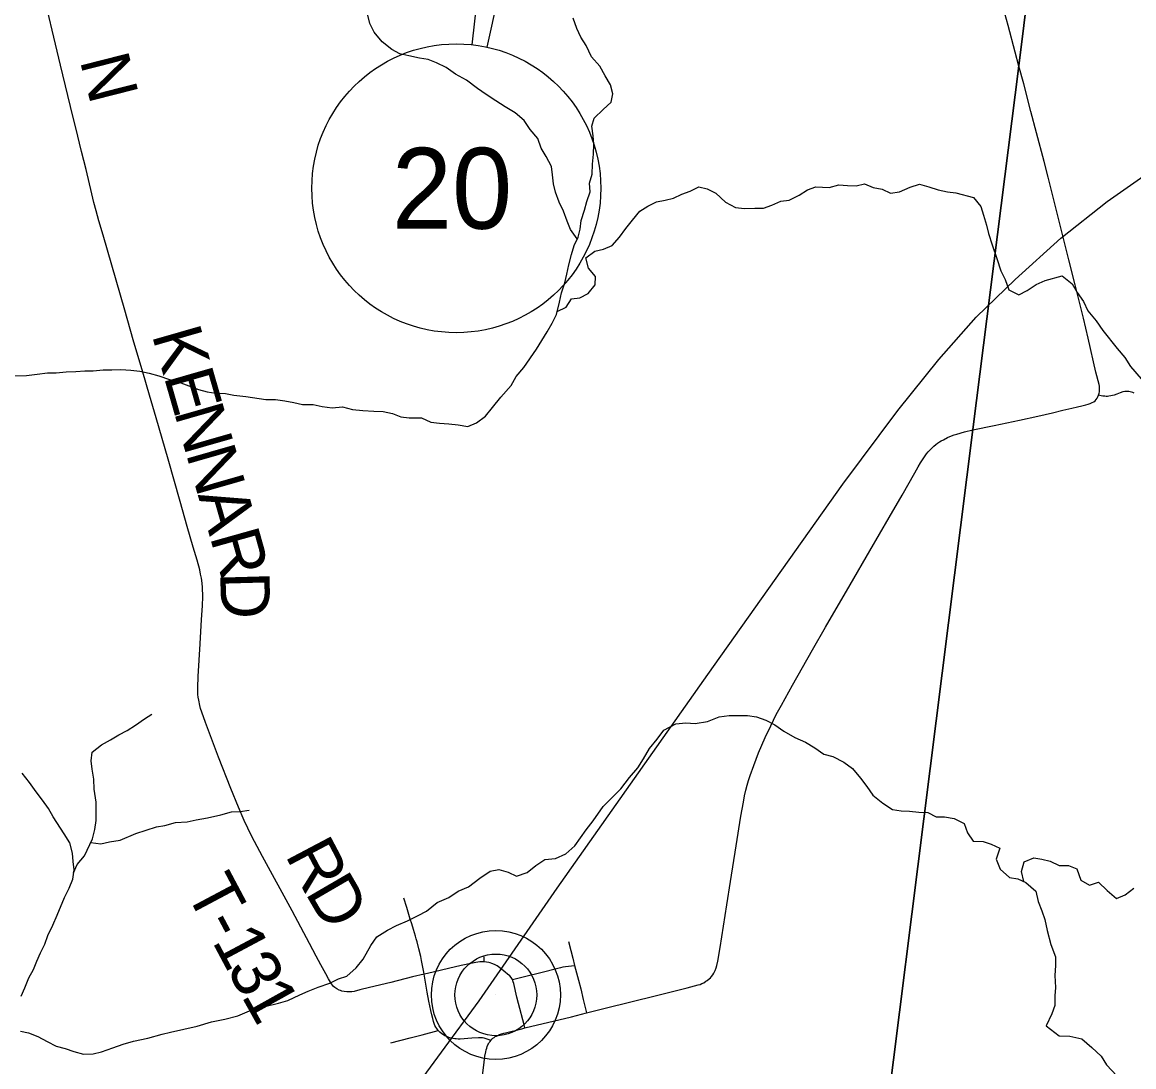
# Model space of a CAD drawing. Extents: x 0 to 1101, y 0 to 440.
# Drawn here: x 338.98 to 377.45, y 167.31 to 203.47 of the extents above; entities that cross this region are included whole.
import ezdxf

# ---------------------------------------------------------------- set-up
doc = ezdxf.new("R2010")
doc.units = 0
for name, color, linetype in [('GM_X_County_Road', 7, 'Continuous'), ('GM_X_Minor_River', 7, 'Continuous'), ('GM_X_Rail_Line', 7, 'Continuous'), ('GM_X_Township', 7, 'Continuous'), ('GM_X_Township_Road', 7, 'Continuous'), ('GM_X_Township_Road_Text', 7, 'Continuous'), ('GM_X_Unincorporated', 7, 'Continuous'), ('GM_X_Unincorporated_Location', 7, 'Continuous'), ('SH_Masking', 7, 'Continuous'), ('SH_Text', 7, 'Continuous')]:
    doc.layers.add(name, color=color, linetype=linetype)

msp = doc.modelspace()

# ---------------------------------------------------------------- linework, layer by layer
at = {"layer": 'GM_X_County_Road'}
for points in [[(373.476, 201.944), (373.346, 202.432), (373.099, 203.35), (372.935, 203.982), (372.81, 204.483)], [(376.231, 190.561), (376.253, 190.625), (376.264, 190.679), (376.268, 190.746), (376.267, 190.808), (376.262, 190.867), (376.249, 190.931), (376.141, 191.35), (375.873, 192.534), (375.706, 193.224), (375.581, 193.73), (375.419, 194.381), (375.199, 195.248), (374.944, 196.261), (374.65, 197.455), (374.486, 198.106), (374.344, 198.646), (374.082, 199.638), (373.89, 200.377), (373.639, 201.333), (373.476, 201.944)], [(371.884, 189.36), (372.613, 189.513), (373.489, 189.692), (374.126, 189.829), (374.633, 189.949), (374.995, 190.038), (375.304, 190.111), (375.504, 190.156), (375.648, 190.19), (375.792, 190.227), (375.872, 190.253), (375.939, 190.275), (376.01, 190.304), (376.067, 190.334), (376.111, 190.366), (376.151, 190.408), (376.178, 190.452), (376.205, 190.499), (376.231, 190.561)], [(358.503, 169.176), (359.107, 169.333), (360.084, 169.578), (360.881, 169.772), (361.571, 169.942), (361.988, 170.041), (362.368, 170.144), (362.437, 170.166), (362.499, 170.191), (362.565, 170.223), (362.643, 170.271), (362.687, 170.301), (362.753, 170.354), (362.794, 170.393), (362.831, 170.437), (362.878, 170.497), (362.915, 170.554), (362.964, 170.649), (362.997, 170.734), (363.024, 170.821), (363.058, 170.966), (363.134, 171.444), (363.365, 172.914), (363.493, 173.726), (363.69, 174.959), (363.853, 175.991), (363.939, 176.469), (363.982, 176.697), (364.021, 176.884), (364.066, 177.057), (364.115, 177.224), (364.169, 177.397), (364.297, 177.746), (364.465, 178.181), (364.692, 178.709), (364.886, 179.118), (365.077, 179.503), (365.252, 179.833), (365.633, 180.517), (366.335, 181.747), (366.783, 182.526), (367.629, 183.992), (368.315, 185.167), (368.985, 186.33), (369.432, 187.103), (369.871, 187.873), (369.989, 188.08), (370.069, 188.216), (370.136, 188.324), (370.201, 188.425), (370.277, 188.526), (370.336, 188.598), (370.405, 188.672), (370.469, 188.738), (370.528, 188.79), (370.595, 188.847), (370.659, 188.896), (370.723, 188.941), (370.789, 188.98), (370.859, 189.019), (371.007, 189.092), (371.145, 189.152), (371.228, 189.182), (371.322, 189.214), (371.593, 189.289), (371.884, 189.36)], [(356.379, 168.656), (357.988, 169.045), (358.503, 169.176)], [(355.192, 168.219), (355.234, 168.265), (355.271, 168.299), (355.311, 168.329), (355.35, 168.356), (355.387, 168.377), (355.436, 168.401), (355.496, 168.427), (355.56, 168.45), (355.644, 168.476), (355.705, 168.492), (356.267, 168.629), (356.379, 168.656)], [(354.863, 166.666), (354.95, 167.369), (354.994, 167.684), (355.02, 167.833), (355.036, 167.905), (355.054, 167.962), (355.073, 168.015), (355.096, 168.069), (355.117, 168.11), (355.143, 168.154), (355.17, 168.191), (355.192, 168.219)]]:
    msp.add_lwpolyline(points, dxfattribs=at)
at = {"layer": 'GM_X_Minor_River'}
for points in [[(346.711, 190.514), (347.406, 190.405), (347.738, 190.413), (348.068, 190.365), (348.376, 190.305), (348.673, 190.234), (349.05, 190.242), (349.357, 190.171), (349.7, 190.122), (350.065, 190.153), (350.407, 190.058), (350.761, 190.032), (351.149, 190.006), (351.469, 189.992), (351.788, 189.92), (352.084, 189.815), (352.369, 189.778), (352.792, 189.774), (353.121, 189.623), (353.418, 189.586), (353.738, 189.571), (354.069, 189.534), (354.399, 189.474), (354.697, 189.597), (355.008, 189.833), (355.25, 190.128), (355.539, 190.49), (355.897, 190.898), (356.071, 191.204), (356.337, 191.521), (356.777, 192.156), (356.962, 192.451), (357.148, 192.757), (357.322, 193.052), (357.473, 193.348), (357.568, 193.781), (357.64, 194.099), (357.757, 194.452), (357.828, 194.748), (357.9, 195.067), (357.994, 195.432), (358.077, 195.739), (358.217, 196.023), (358.288, 196.308), (358.325, 196.604), (358.442, 196.968), (358.514, 197.265), (358.631, 197.595), (358.611, 197.903), (358.705, 198.21), (358.719, 198.553), (358.745, 198.906), (358.76, 199.249), (358.74, 199.534), (358.697, 199.866), (358.768, 200.151), (359.079, 200.445), (359.367, 200.705), (359.415, 200.99), (359.338, 201.299), (359.158, 201.609), (358.967, 201.942), (358.685, 202.275), (358.494, 202.665), (358.314, 202.953), (358.168, 203.251), (358.045, 203.606)], [(358.19, 195.97), (357.957, 196.299), (357.833, 196.586), (357.711, 196.93), (357.565, 197.239), (357.431, 197.583), (357.365, 197.869), (357.334, 198.189), (357.291, 198.475), (357.111, 198.819), (356.943, 199.106), (356.82, 199.438), (356.56, 199.76), (356.346, 200.07), (356.04, 200.336), (355.688, 200.545), (355.37, 200.742), (355.04, 200.962), (354.734, 201.17), (354.36, 201.459), (353.973, 201.668), (353.656, 201.899), (353.314, 202.062), (353.03, 202.179), (352.722, 202.227), (352.357, 202.299), (352.049, 202.371), (351.765, 202.522), (351.436, 202.787), (351.154, 203.121), (351.008, 203.419), (350.942, 203.717)], [(357.498, 193.46), (357.806, 193.607), (357.992, 193.891), (358.278, 193.934), (358.565, 194.079), (358.807, 194.374), (358.821, 194.671), (358.573, 194.958), (358.484, 195.313), (358.795, 195.538), (359.092, 195.615), (359.391, 195.738), (359.645, 196.033), (359.864, 196.327), (360.095, 196.622), (360.349, 196.928), (360.636, 197.096), (360.935, 197.253), (361.232, 197.308), (361.518, 197.373), (361.805, 197.519), (362.092, 197.619), (362.39, 197.765), (362.687, 197.705), (362.982, 197.554), (363.322, 197.242), (363.663, 197.056), (363.971, 197.019), (364.337, 197.027), (364.634, 197.036), (364.92, 197.136), (365.23, 197.27), (365.527, 197.313), (365.871, 197.481), (366.158, 197.661), (366.445, 197.772), (366.902, 197.745), (367.245, 197.845), (367.542, 197.819), (367.839, 197.805), (368.125, 197.87), (368.432, 197.742), (368.74, 197.693), (369.024, 197.554), (369.345, 197.596), (369.712, 197.764), (370.032, 197.864), (370.351, 197.769), (370.682, 197.663), (371.001, 197.592), (371.286, 197.566), (371.901, 197.4), (372.161, 197.09), (372.25, 196.792), (372.35, 196.449), (372.416, 196.151), (372.549, 195.762), (372.705, 195.292), (372.849, 194.868), (372.995, 194.559), (373.129, 194.204), (373.47, 194.029), (373.757, 194.186), (374.067, 194.389), (374.388, 194.534), (374.972, 194.688), (375.312, 194.411), (375.492, 194.112), (375.707, 193.802), (375.864, 193.481), (376.146, 193.136), (376.383, 192.803), (376.88, 192.17), (377.14, 191.859), (377.331, 191.549), (377.704, 191.124)], [(338.517, 191.226), (339.122, 191.243), (339.5, 191.286), (339.854, 191.328), (340.151, 191.337), (340.494, 191.368), (340.837, 191.376), (341.145, 191.397), (341.431, 191.405), (341.774, 191.437), (342.082, 191.434), (342.39, 191.443), (342.733, 191.428), (343.052, 191.391), (343.372, 191.32), (343.702, 191.226), (344.078, 191.097), (344.465, 190.991), (345.08, 190.757), (345.376, 190.674), (345.684, 190.626), (346.015, 190.612), (346.3, 190.563), (346.711, 190.514)], [(340.757, 174.024), (340.874, 174.309), (341.128, 174.614), (341.408, 175.204), (341.491, 175.522), (341.539, 175.841), (341.531, 176.149), (341.534, 176.468), (341.469, 176.924), (341.461, 177.266), (341.396, 177.609), (341.364, 177.905), (341.401, 178.201), (341.723, 178.46), (342.033, 178.629), (342.32, 178.797), (342.607, 178.954), (342.894, 179.134), (343.205, 179.359), (343.458, 179.516)], [(354.815, 173.839), (355.172, 174.086), (355.469, 174.14), (355.8, 174.046), (356.084, 173.907), (356.45, 174.04), (356.75, 174.276), (357.071, 174.49), (357.437, 174.521), (357.793, 174.688), (358.104, 174.959), (358.497, 175.513), (358.74, 175.83), (359.087, 176.317), (359.41, 176.645), (359.698, 176.938), (359.999, 177.323), (360.287, 177.662), (360.484, 177.968), (360.693, 178.331), (360.959, 178.647), (361.19, 178.964), (361.604, 179.188), (361.947, 179.219), (362.266, 179.194), (362.701, 179.269), (363.102, 179.425), (363.445, 179.467), (363.776, 179.476), (364.085, 179.473), (364.393, 179.424), (364.711, 179.307), (365.03, 179.144), (365.336, 178.925), (365.722, 178.705), (366.087, 178.553), (366.405, 178.356), (366.722, 178.137), (367.03, 178.054), (367.417, 177.856), (367.711, 177.637), (367.994, 177.304), (368.208, 177.017), (368.423, 176.718), (368.763, 176.442), (369.103, 176.222), (369.4, 176.173), (369.685, 176.159), (370.005, 176.122), (370.325, 176.119), (370.609, 175.968), (370.894, 175.965), (371.236, 175.905), (371.577, 175.731), (371.7, 175.411), (371.892, 175.124), (372.234, 175.109), (372.519, 175.015), (372.815, 174.876), (372.685, 174.501), (372.831, 174.158), (373.148, 173.859), (373.433, 173.822), (373.717, 173.694), (374.057, 173.394), (374.145, 173.029), (374.268, 172.708), (374.368, 172.411), (374.456, 172.035), (374.577, 171.544), (374.744, 171.12), (374.742, 170.824), (374.715, 170.472), (374.746, 170.061), (374.72, 169.765), (374.717, 169.435), (374.612, 169.14), (374.414, 168.732), (374.867, 168.386), (375.233, 168.371), (375.654, 168.276), (375.994, 167.976), (376.323, 167.677), (376.503, 167.379), (376.865, 167)], [(338.936, 169.758), (339.064, 170.042), (339.205, 170.394), (339.367, 170.677), (339.484, 170.972), (339.612, 171.256), (339.764, 171.562), (339.858, 171.857), (340.032, 172.22), (340.184, 172.561), (340.441, 173.174), (340.604, 173.491), (340.732, 173.809), (340.77, 174.128), (340.738, 174.424), (340.718, 174.709), (340.63, 175.063), (340.427, 175.373), (340.044, 175.969), (339.887, 176.255), (339.684, 176.542), (339.458, 176.829), (339.233, 177.15), (338.973, 177.471)], [(341.347, 175.076), (341.703, 175.031), (342.001, 175.096), (342.367, 175.161), (342.905, 175.384), (343.627, 175.617), (343.913, 175.66), (344.28, 175.771), (344.691, 175.79), (345, 175.855), (345.389, 175.931), (345.847, 176.03), (346.225, 176.14), (346.522, 176.149), (346.83, 176.192)], [(373.639, 173.729), (373.561, 174.071), (373.655, 174.412), (373.988, 174.545), (374.273, 174.497), (374.558, 174.426), (374.865, 174.275), (375.185, 174.283), (375.481, 174.167), (375.614, 173.778), (375.921, 173.604), (376.23, 173.704), (376.525, 173.416), (376.853, 173.139), (377.151, 173.262), (377.451, 173.498)], [(338.913, 168.54), (339.198, 168.492), (339.517, 168.364), (339.835, 168.19), (340.153, 168.027), (340.461, 167.945), (340.768, 167.84), (341.099, 167.745), (341.43, 167.765), (341.716, 167.831), (342.117, 167.964), (342.473, 168.097), (342.828, 168.197), (343.32, 168.306), (343.823, 168.438), (344.11, 168.515), (344.567, 168.613), (345.037, 168.723), (345.529, 168.866), (345.987, 168.965), (346.434, 169.075), (346.927, 169.286), (347.419, 169.407), (347.842, 169.517), (348.174, 169.605), (348.587, 169.807), (348.874, 169.929), (349.218, 170.063), (349.619, 170.207), (349.929, 170.352), (350.215, 170.452), (350.538, 170.734), (350.78, 171.039), (351.047, 171.515), (351.256, 171.81), (351.624, 172.045), (351.933, 172.202), (352.312, 172.369), (352.679, 172.548), (352.966, 172.705), (353.334, 172.998), (353.747, 173.176), (354.069, 173.39), (354.424, 173.546), (354.815, 173.839)]]:
    msp.add_lwpolyline(points, dxfattribs=at)
at = {"layer": 'GM_X_Rail_Line'}
msp.add_lwpolyline([(352.19, 166.043), (354.798, 169.6), (357.495, 173.501), (362.712, 180.894), (367.378, 187.474), (369.278, 190.033), (370.701, 191.79), (371.998, 193.264), (373.345, 194.564), (374.928, 195.998), (376.533, 197.258), (378.028, 198.307)], dxfattribs=at)
at = {"layer": 'GM_X_Township'}
for points in [[(189.224, 280.089), (205.419, 278.858), (219.953, 277.58), (235.998, 275.889), (239.628, 275.54), (251.141, 274.543), (251.38, 274.519), (281.529, 271.532), (305.637, 269.297), (307.931, 269.05), (324.455, 267.133), (346.049, 265.027), (373.771, 262.138), (378.061, 261.761), (380.797, 261.323), (380.697, 259.316), (380.197, 255.256), (378.028, 238.099), (373.82, 204.757), (373.469, 201.961), (371.877, 189.376), (367.226, 152.429)], [(456.87, 41.812), (429.195, 44.697), (407.625, 46.582), (393.244, 47.835), (358.093, 49.313), (354.24, 49.634), (354.518, 51.702), (355.546, 60.287), (359.256, 91.672), (367.226, 152.429), (371.877, 189.376), (373.469, 201.961), (373.82, 204.757), (378.028, 238.099), (380.197, 255.256), (380.697, 259.316), (380.797, 261.323), (386.092, 260.749), (411.56, 258.243), (435.213, 255.629), (445.064, 254.562)]]:
    msp.add_lwpolyline(points, dxfattribs=at)
at = {"layer": 'GM_X_Township_Road'}
msp.add_line((354.971, 170.945), (354.97, 171.117), dxfattribs=at)
for points in [[(349.869, 170.01), (349.8, 170.057), (349.756, 170.096), (349.716, 170.138), (349.681, 170.183), (349.642, 170.239), (349.573, 170.355), (349.48, 170.533), (349.317, 170.836), (349.152, 171.147), (348.916, 171.576), (348.316, 172.713), (347.293, 174.597), (346.925, 175.287), (346.784, 175.571), (346.658, 175.841), (346.459, 176.303), (346.201, 176.943), (345.774, 178.035), (345.317, 179.235), (345.193, 179.586), (345.153, 179.712), (345.124, 179.818), (345.086, 180), (345.069, 180.106), (345.06, 180.204), (345.051, 180.445), (345.064, 180.818), (345.132, 181.953), (345.187, 182.789), (345.216, 183.273), (345.227, 183.59), (345.219, 183.906), (345.207, 184.052), (345.183, 184.22), (345.153, 184.363), (345.119, 184.512), (345.027, 184.854), (344.896, 185.301), (344.687, 186.016), (344.446, 186.878), (344.023, 188.345), (343.609, 189.777), (343.38, 190.564), (343.151, 191.352), (342.821, 192.478), (342.526, 193.499), (341.773, 196.094), (341.627, 196.594), (341.531, 196.934), (341.457, 197.223), (341.384, 197.531), (341.187, 198.365), (341.032, 198.998), (340.83, 199.812), (340.732, 200.211), (340.301, 201.985), (340.071, 202.946), (339.851, 203.87)], [(377.46, 190.626), (377.414, 190.651), (377.368, 190.668), (377.329, 190.679), (377.274, 190.687), (377.204, 190.688), (377.142, 190.686), (377.076, 190.675), (376.982, 190.644), (376.863, 190.597), (376.766, 190.565), (376.655, 190.535), (376.584, 190.521), (376.538, 190.517), (376.494, 190.517), (376.445, 190.521), (376.38, 190.529), (376.324, 190.541), (376.231, 190.561)], [(352.886, 170.518), (352.874, 170.591), (352.797, 170.989), (352.77, 171.127), (352.708, 171.393), (352.646, 171.635), (352.617, 171.747), (352.591, 171.837), (352.522, 172.068), (352.461, 172.263), (352.41, 172.423), (352.287, 172.823), (352.184, 173.155)], [(357.89, 171.648), (357.962, 171.337), (358.029, 171.071), (358.097, 170.814)], [(354.971, 170.945), (354.905, 170.945), (354.821, 170.94), (354.752, 170.933), (354.68, 170.923), (354.562, 170.901), (354.17, 170.815), (353.732, 170.714), (353.007, 170.546), (352.886, 170.518)], [(355.944, 170.329), (355.925, 170.364), (355.898, 170.403), (355.851, 170.458), (355.777, 170.522), (355.691, 170.593), (355.508, 170.736), (355.41, 170.803), (355.318, 170.852), (355.23, 170.892), (355.178, 170.911), (355.124, 170.926), (355.052, 170.938), (354.971, 170.945)], [(352.886, 170.518), (352.491, 170.426), (351.736, 170.234), (350.999, 170.052), (350.668, 169.971), (350.466, 169.924), (350.387, 169.909), (350.328, 169.904), (350.269, 169.902), (350.21, 169.904), (350.116, 169.914), (350.036, 169.931), (349.988, 169.948), (349.946, 169.966), (349.869, 170.01)], [(353.368, 168.571), (353.326, 168.633), (353.296, 168.681), (353.264, 168.743), (353.24, 168.806), (353.215, 168.876), (353.184, 168.986), (353.152, 169.112), (353.118, 169.265), (353.049, 169.586), (352.991, 169.899), (352.931, 170.244), (352.886, 170.518)], [(355.944, 170.329), (355.998, 170.344), (356.223, 170.405), (356.45, 170.465), (356.884, 170.567), (357.559, 170.742), (357.623, 170.755), (357.695, 170.77), (357.779, 170.782), (357.887, 170.797), (358.097, 170.814)], [(358.097, 170.814), (358.23, 170.308), (358.307, 170.008), (358.398, 169.64), (358.482, 169.27), (358.503, 169.176)], [(356.379, 168.656), (356.35, 168.766), (356.157, 169.507), (356.102, 169.723), (355.992, 170.192), (355.972, 170.259), (355.944, 170.329)], [(351.737, 168.141), (352.401, 168.313), (352.816, 168.418), (353.368, 168.571)], [(355.192, 168.219), (355.104, 168.255), (355.03, 168.284), (354.966, 168.302), (354.904, 168.311), (354.83, 168.316), (354.766, 168.316), (354.536, 168.304), (354.13, 168.274), (354.061, 168.272), (353.997, 168.276), (353.945, 168.282), (353.886, 168.291), (353.777, 168.318), (353.723, 168.336), (353.672, 168.356), (353.609, 168.388), (353.557, 168.42), (353.498, 168.459), (353.437, 168.509), (353.368, 168.571)]]:
    msp.add_lwpolyline(points, dxfattribs=at)
at = {"layer": 'GM_X_Unincorporated'}
for radius in [2.232, 1.415]:
    msp.add_circle((355.371, 169.8), radius, dxfattribs=at)
at = {"layer": 'GM_X_Unincorporated_Location'}
msp.add_line((355.371, 169.8), (355.371, 169.8), dxfattribs=at)
at = {"layer": 'SH_Masking'}
msp.add_circle((354.001, 197.72), 5, dxfattribs=at)
at = {"layer": 'SH_Text'}
for p, q in [((354.552, 202.689), (355.652, 212.613)), ((355.07, 202.604), (356.982, 211.34))]:
    msp.add_line(p, q, dxfattribs=at)
msp.add_circle((354.001, 197.72), 5, dxfattribs=at)

# ---------------------------------------------------------------- texts
at = {"layer": 'GM_X_Township_Road_Text'}
for s, rotation, p in [('N', 284.267, (340.962, 202.156)), ('K', 286.0405, (343.454, 192.66)), ('E', 286.0418, (343.869, 191.218)), ('N', 286.0405, (344.221, 189.993)), ('N', 286.0405, (344.636, 188.551)), ('A', 286.0414, (345.05, 187.11)), ('R', 285.694, (345.464, 185.671)), ('D', 271.614, (345.826, 184.432)), ('R', 297.8498, (348.058, 174.649)), ('T', 298.0027, (344.606, 173.404)), ('D', 300.2439, (348.749, 173.344)), ('-', 298.0155, (345.205, 172.278)), ('1', 298.0577, (345.534, 171.658)), ('3', 298.2665, (346.031, 170.726)), ('1', 299.1672, (346.543, 169.775))]:
    msp.add_text(s, height=1.705, rotation=rotation, dxfattribs=at).set_placement(p)
at = {"layer": 'SH_Text'}
msp.add_text('20', height=2.8, dxfattribs=at).set_placement((351.771, 196.32))

doc.saveas('drawing.dxf')
